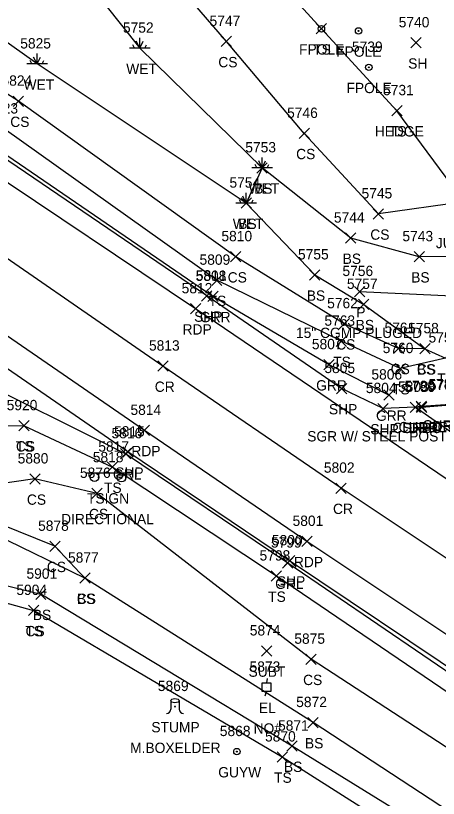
# Model space of a CAD drawing. Extents: x 1505656 to 1508446, y 700805 to 703031.
# Drawn here: x 1508137.1 to 1508219, y 700892.9 to 701044.6 of the extents above; entities that cross this region are included whole.
import ezdxf

# ---------------------------------------------------------------- set-up
doc = ezdxf.new("R2010")
doc.units = 0
for name, color, linetype in [('D_A', 7, 'Continuous'), ('D_C', 7, 'Continuous'), ('D_I', 7, 'Continuous'), ('D_TIC', 7, 'Continuous'), ('DCP', 7, 'Continuous'), ('L_A', 7, 'Continuous'), ('L_C', 7, 'Continuous'), ('L_I', 7, 'Continuous'), ('L_TIC', 7, 'Continuous'), ('LAHR', 7, 'Continuous'), ('LELB', 7, 'Continuous'), ('LFP', 7, 'Continuous'), ('LTS', 7, 'Continuous'), ('LWET', 7, 'Continuous'), ('P_A', 7, 'Continuous'), ('P_I', 7, 'Continuous'), ('P_TIC', 7, 'Continuous'), ('PET', 7, 'Continuous'), ('PRC', 7, 'Continuous'), ('PSP', 7, 'Continuous'), ('R_A', 7, 'Continuous'), ('R_C', 7, 'Continuous'), ('R_I', 7, 'Continuous'), ('R_TIC', 7, 'Continuous'), ('RC', 7, 'Continuous'), ('RDP', 7, 'Continuous'), ('RGR', 7, 'Continuous'), ('S_A', 7, 'Continuous'), ('S_C', 7, 'Continuous'), ('S_I', 7, 'Continuous'), ('SSGN', 7, 'Continuous'), ('U_A', 7, 'Continuous'), ('U_C', 7, 'Continuous'), ('U_I', 7, 'Continuous'), ('U_TIC', 7, 'Continuous'), ('UEPT', 7, 'Continuous'), ('UPGW', 7, 'Continuous')]:
    doc.layers.add(name, color=color, linetype=linetype)

msp = doc.modelspace()

# ---------------------------------------------------------------- linework, layer by layer
at = {"layer": 'D_TIC'}
for points in [[(1508202.74, 700990.11), (1508204.74, 700992.11)], [(1508204.74, 700990.11), (1508202.74, 700992.11)]]:
    msp.add_lwpolyline(points, dxfattribs=at)
at = {"layer": 'DCP'}
msp.add_lwpolyline([(1508203.74, 700991.11), (1508245.14, 700989.2)], dxfattribs=at)
at = {"layer": 'L_TIC'}
for points in [[(1508195.35, 701041.03), (1508197.35, 701043.03)], [(1508197.35, 701041.03), (1508195.35, 701043.03)], [(1508176.93, 701038.57), (1508178.93, 701040.57)], [(1508178.93, 701038.57), (1508176.93, 701040.57)], [(1508213.68, 701038.31), (1508215.68, 701040.31)], [(1508215.68, 701038.31), (1508213.68, 701040.31)], [(1508136.61, 701027), (1508138.61, 701029)], [(1508138.61, 701027), (1508136.61, 701029)], [(1508209.99, 701025.16), (1508211.99, 701027.16)], [(1508211.99, 701025.16), (1508209.99, 701027.16)], [(1508209.99, 701025.16), (1508211.99, 701027.16)], [(1508211.99, 701025.16), (1508209.99, 701027.16)], [(1508192.01, 701020.76), (1508194.01, 701022.76)], [(1508194.01, 701020.76), (1508192.01, 701022.76)], [(1508183.86, 701014.08), (1508185.86, 701016.08)], [(1508185.86, 701014.08), (1508183.86, 701016.08)], [(1508180.79, 701007.24), (1508182.79, 701009.24)], [(1508182.79, 701007.24), (1508180.79, 701009.24)], [(1508206.39, 701005.15), (1508208.39, 701007.15)], [(1508208.39, 701005.15), (1508206.39, 701007.15)], [(1508201.03, 701000.47), (1508203.03, 701002.47)], [(1508203.03, 701000.47), (1508201.03, 701002.47)], [(1508178.75, 700996.86), (1508180.75, 700998.86)], [(1508180.75, 700996.86), (1508178.75, 700998.86)], [(1508214.31, 700996.86), (1508216.31, 700998.86)], [(1508216.31, 700996.86), (1508214.31, 700998.86)], [(1508194.07, 700993.33), (1508196.07, 700995.33)], [(1508196.07, 700993.33), (1508194.07, 700995.33)], [(1508175.08, 700992.3), (1508177.08, 700994.3)], [(1508177.08, 700992.3), (1508175.08, 700994.3)], [(1508203.55, 700987.62), (1508205.55, 700989.62)], [(1508205.55, 700987.62), (1508203.55, 700989.62)], [(1508199.77, 700983.87), (1508201.77, 700985.87)], [(1508201.77, 700983.87), (1508199.77, 700985.87)], [(1508199.23, 700980.48), (1508201.23, 700982.48)], [(1508201.23, 700980.48), (1508199.23, 700982.48)], [(1508210.32, 700979.09), (1508212.32, 700981.09)], [(1508212.32, 700979.09), (1508210.32, 700981.09)], [(1508215.41, 700979.03), (1508217.41, 700981.03)], [(1508217.41, 700979.03), (1508215.41, 700981.03)], [(1508215.41, 700979.03), (1508217.41, 700981.03)], [(1508217.41, 700979.03), (1508215.41, 700981.03)], [(1508210.63, 700975.18), (1508212.63, 700977.18)], [(1508212.63, 700975.18), (1508210.63, 700977.18)], [(1508137.7, 700964.11), (1508139.7, 700966.11)], [(1508139.7, 700964.11), (1508137.7, 700966.11)], [(1508137.7, 700964.11), (1508139.7, 700966.11)], [(1508139.7, 700964.11), (1508137.7, 700966.11)], [(1508154.8, 700956.09), (1508156.8, 700958.09)], [(1508156.8, 700956.09), (1508154.8, 700958.09)], [(1508139.82, 700953.79), (1508141.82, 700955.79)], [(1508141.82, 700953.79), (1508139.82, 700955.79)], [(1508151.86, 700951), (1508153.86, 700953)], [(1508153.86, 700951), (1508151.86, 700953)], [(1508143.7, 700940.74), (1508145.7, 700942.74)], [(1508145.7, 700940.74), (1508143.7, 700942.74)], [(1508186.62, 700934.98), (1508188.62, 700936.98)], [(1508188.62, 700934.98), (1508186.62, 700936.98)], [(1508149.5, 700934.57), (1508151.5, 700936.57)], [(1508151.5, 700934.57), (1508149.5, 700936.57)], [(1508149.5, 700934.57), (1508151.5, 700936.57)], [(1508151.5, 700934.57), (1508149.5, 700936.57)], [(1508140.97, 700931.45), (1508142.97, 700933.45)], [(1508142.97, 700931.45), (1508140.97, 700933.45)], [(1508140.97, 700931.45), (1508142.97, 700933.45)], [(1508142.97, 700931.45), (1508140.97, 700933.45)], [(1508139.56, 700928.31), (1508141.56, 700930.31)], [(1508141.56, 700928.31), (1508139.56, 700930.31)], [(1508139.56, 700928.31), (1508141.56, 700930.31)], [(1508141.56, 700928.31), (1508139.56, 700930.31)], [(1508193.36, 700918.85), (1508195.36, 700920.85)], [(1508195.36, 700918.85), (1508193.36, 700920.85)], [(1508193.72, 700906.58), (1508195.72, 700908.58)], [(1508195.72, 700906.58), (1508193.72, 700908.58)], [(1508189.65, 700902.02), (1508191.65, 700904.02)], [(1508191.65, 700902.02), (1508189.65, 700904.02)], [(1508187.76, 700899.91), (1508189.76, 700901.91)], [(1508189.76, 700899.91), (1508187.76, 700901.91)]]:
    msp.add_lwpolyline(points, dxfattribs=at)
at = {"layer": 'LAHR'}
msp.add_lwpolyline([(1508224.05, 701008.51), (1508210.99, 701026.16)], dxfattribs=at)
at = {"layer": 'LELB'}
for points in [[(1508228.4, 701034.72), (1508236.32, 701028.83), (1508243.46, 701016.95), (1508237.79, 700999.93), (1508220.38, 700978.23), (1508211.63, 700976.18), (1508200.23, 700981.48), (1508176.08, 700993.3), (1508134.87, 701022.61), (1508102.05, 701043.73), (1508059.54, 701072.45), (1508045.58, 701083.25), (1508024.83, 701096.46), (1507993.8, 701118), (1507968.48, 701136.48), (1507954.54, 701151.1), (1507949.82, 701167.81), (1507943.91, 701185.44), (1507939.54, 701206.06), (1507946.42, 701227.54), (1507956.39, 701251.26), (1507981.34, 701275.27), (1508009.3, 701301.95), (1508033.18, 701318.19)], [(1508243.46, 701016.95), (1508233.53, 701011.18), (1508224.05, 701008.51), (1508207.39, 701006.15), (1508193.01, 701021.76), (1508177.93, 701039.57), (1508161.22, 701059.01), (1508156.33, 701086.22), (1508157.55, 701097.74), (1508166.28, 701116.03), (1508176.03, 701129.47)], [(1508210.99, 701026.16), (1508196.35, 701042.03), (1508175.08, 701065.37), (1508170.93, 701078.84), (1508179.68, 701093.12), (1508180.01, 701107.37), (1508184.61, 701124.47)], [(1508216.41, 700980.03), (1508211.32, 700980.09), (1508200.77, 700984.87), (1508179.75, 700997.86), (1508137.61, 701028), (1508105.49, 701048.62), (1508062.78, 701078.72), (1508053.5, 701087)], [(1508237.79, 700999.93), (1508228.06, 700997.89), (1508215.31, 700997.86), (1508202.03, 701001.47), (1508184.86, 701015.08)], [(1508181.79, 701008.24), (1508195.07, 700994.33), (1508204.55, 700988.62), (1508216.41, 700980.03), (1508220.38, 700978.23)], [(1508089.3, 700940.38), (1508107.38, 700954.75), (1508122.95, 700965.12), (1508138.7, 700965.11)], [(1508320.4, 700845.93), (1508281.14, 700872.33), (1508222.89, 700912.02), (1508187.62, 700935.98), (1508155.8, 700957.09), (1508138.7, 700965.11)], [(1508316.48, 700841.44), (1508278.07, 700865.05), (1508239.04, 700890.76), (1508194.36, 700919.85), (1508152.86, 700952), (1508140.82, 700954.79), (1508132.27, 700953.56), (1508118.9, 700950.1), (1508105.54, 700945.9), (1508092.5, 700934.1), (1508084.21, 700930.56), (1508081.86, 700927.37), (1508080.22, 700924.62), (1508084.67, 700923.14), (1508097.36, 700925.85), (1508110.7, 700930.42), (1508126.08, 700933.28), (1508140.56, 700929.31)], [(1508150.5, 700935.57), (1508144.7, 700941.74), (1508133.9, 700946.12), (1508120.71, 700945.07), (1508107.24, 700941.95), (1508092.5, 700934.1)], [(1508311.09, 700833.05), (1508273.11, 700857.97), (1508234.46, 700881.57), (1508194.72, 700907.58), (1508150.5, 700935.57), (1508133.19, 700943.95), (1508120.99, 700942.53), (1508107.74, 700939), (1508092.96, 700931.94), (1508085.99, 700929.25), (1508084.94, 700925.48), (1508096.82, 700927.66), (1508109.54, 700933.15), (1508126.38, 700936.34), (1508141.97, 700932.45)], [(1508309.3, 700831.08), (1508271.81, 700854.48), (1508232.76, 700877.03), (1508190.65, 700903.02), (1508141.97, 700932.45)], [(1508308.03, 700826.63), (1508269.51, 700851.42), (1508231.27, 700873.9), (1508188.76, 700900.91), (1508140.56, 700929.31)]]:
    msp.add_lwpolyline(points, dxfattribs=at)
at = {"layer": 'LFP'}
for centre, radius in [((1508196.35, 701042.03), 0.625), ((1508196.35, 701042.03), 0.0833), ((1508203.55, 701041.61), 0.625), ((1508203.55, 701041.61), 0.0833), ((1508205.54, 701034.56), 0.625), ((1508205.54, 701034.56), 0.0833)]:
    msp.add_circle(centre, radius, dxfattribs=at)
at = {"layer": 'LTS'}
for p, q in [((1508167.14, 700911.83), (1508167.14, 700910.16)), ((1508168.81, 700911.66), (1508168.81, 700911.83)), ((1508168.81, 700911.83), (1508168.81, 700910.16)), ((1508167.97, 700910.68), (1508167.97, 700910.68)), ((1508167.97, 700910.68), (1508167.97, 700910.68)), ((1508167.97, 700910.66), (1508167.97, 700910.66))]:
    msp.add_line(p, q, dxfattribs=at)
msp.add_circle((1508167.97, 700910.68), 0.0833, dxfattribs=at)
for centre, start, end in [((1508166.31, 700910.16), 270, 360), ((1508169.64, 700910.16), 180, 270)]:
    msp.add_arc(centre, 0.833, start, end, dxfattribs=at)
msp.add_ellipse((1508167.97, 700911.83), major_axis=(-0.833, 0), ratio=0.5, dxfattribs=at)
at = {"layer": 'LWET'}
for p, q in [((1508161.14, 701038.27), (1508161.14, 701040.27)), ((1508160.14, 701038.27), (1508159.8, 701038.94)), ((1508161.14, 701038.27), (1508160.47, 701039.6)), ((1508161.14, 701038.27), (1508161.8, 701039.6)), ((1508162.14, 701038.27), (1508162.47, 701038.94)), ((1508141.24, 701035.21), (1508141.24, 701037.21)), ((1508163.14, 701038.27), (1508159.14, 701038.27)), ((1508140.24, 701035.21), (1508139.9, 701035.88)), ((1508141.24, 701035.21), (1508140.57, 701036.54)), ((1508141.24, 701035.21), (1508141.9, 701036.54)), ((1508142.24, 701035.21), (1508142.57, 701035.88)), ((1508143.24, 701035.21), (1508139.24, 701035.21)), ((1508184.86, 701015.08), (1508184.19, 701016.42)), ((1508184.86, 701015.08), (1508184.86, 701017.08)), ((1508184.86, 701015.08), (1508185.52, 701016.42)), ((1508186.86, 701015.08), (1508182.86, 701015.08)), ((1508183.86, 701015.08), (1508183.52, 701015.75)), ((1508185.86, 701015.08), (1508186.19, 701015.75)), ((1508181.79, 701008.24), (1508181.79, 701010.24)), ((1508183.79, 701008.24), (1508179.79, 701008.24)), ((1508180.79, 701008.24), (1508180.46, 701008.91)), ((1508181.79, 701008.24), (1508181.13, 701009.57)), ((1508181.79, 701008.24), (1508182.46, 701009.57)), ((1508182.79, 701008.24), (1508183.13, 701008.91))]:
    msp.add_line(p, q, dxfattribs=at)
msp.add_lwpolyline([(1508143.58, 701080.94), (1508144.43, 701059.34), (1508161.14, 701038.27), (1508184.86, 701015.08), (1508181.79, 701008.24), (1508141.24, 701035.21), (1508110.84, 701056.9), (1508099.55, 701065.09), (1508090.32, 701080.37), (1508076.34, 701087.13), (1508068.58, 701090.79), (1508066.8, 701092.61), (1508063.31, 701091.68), (1508053.79, 701089)], dxfattribs=at)
at = {"layer": 'P_TIC'}
for points in [[(1508173.14, 700989.25), (1508175.14, 700991.25)], [(1508175.14, 700989.25), (1508173.14, 700991.25)], [(1508170.95, 700986.77), (1508172.95, 700988.77)], [(1508172.95, 700986.77), (1508170.95, 700988.77)], [(1508164.62, 700975.67), (1508166.62, 700977.67)], [(1508166.62, 700975.67), (1508164.62, 700977.67)], [(1508199.27, 700971.31), (1508201.27, 700973.31)], [(1508201.27, 700971.31), (1508199.27, 700973.31)], [(1508207.31, 700967.43), (1508209.31, 700969.43)], [(1508209.31, 700967.43), (1508207.31, 700969.43)], [(1508213.54, 700967.68), (1508215.54, 700969.68)], [(1508215.54, 700967.68), (1508213.54, 700969.68)], [(1508161.03, 700963.2), (1508163.03, 700965.2)], [(1508163.03, 700963.2), (1508161.03, 700965.2)], [(1508157.85, 700959.02), (1508159.85, 700961.02)], [(1508159.85, 700959.02), (1508157.85, 700961.02)], [(1508199.17, 700952), (1508201.17, 700954)], [(1508201.17, 700952), (1508199.17, 700954)], [(1508192.53, 700941.69), (1508194.53, 700943.69)], [(1508194.53, 700941.69), (1508192.53, 700943.69)], [(1508189.18, 700937.93), (1508191.18, 700939.93)], [(1508191.18, 700937.93), (1508189.18, 700939.93)]]:
    msp.add_lwpolyline(points, dxfattribs=at)
at = {"layer": 'PET'}
for points in [[(1508337.31, 700875.8), (1508299.12, 700901.22), (1508243.21, 700939.46), (1508171.95, 700987.77), (1508130.48, 701015.52), (1508098, 701037.64), (1508055.47, 701066.53), (1508022.23, 701089.23), (1507988.57, 701112.23), (1507963.26, 701129.32), (1507945.8, 701141.83), (1507902.27, 701172.19), (1507883.2, 701183.96), (1507860.24, 701201.06), (1507835.12, 701217.44), (1507805.58, 701238.78), (1507763.25, 701266.99), (1507728.86, 701291.36), (1507688.43, 701318.43), (1507655.64, 701340.89)], [(1508325.47, 700853.93), (1508286.34, 700880.08), (1508228.39, 700919.42), (1508193.53, 700942.69), (1508162.03, 700964.2), (1508126.36, 700988.76), (1508069.26, 701027.69), (1508039.88, 701046.84), (1507982.91, 701086.28), (1507949.88, 701109.29), (1507927.44, 701124.58), (1507885.02, 701153.86), (1507843.8, 701182.01), (1507811.49, 701204.8), (1507770.51, 701232.43), (1507732.44, 701258.92), (1507681.2, 701293.35)]]:
    msp.add_lwpolyline(points, dxfattribs=at)
at = {"layer": 'PRC'}
msp.add_lwpolyline([(1508330.81, 700865.18), (1508292.58, 700890.76), (1508235.81, 700929.21), (1508200.17, 700953), (1508165.62, 700976.67), (1508123.91, 701005.48), (1508090.88, 701028.02), (1508048, 701056.52), (1508015.22, 701078.96), (1507981.58, 701102.27), (1507956.81, 701119), (1507935.36, 701133.83), (1507892.74, 701162.9), (1507856.87, 701187.72), (1507818.46, 701214.03), (1507776.64, 701243.14), (1507739.63, 701268.4), (1507687.66, 701303.5)], dxfattribs=at)
at = {"layer": 'PSP'}
for points in [[(1508339.2, 700878.52), (1508300.65, 700904.32), (1508290.66, 700911.25), (1508285.71, 700920.13), (1508246.94, 700946.03), (1508214.54, 700968.68), (1508208.31, 700968.43), (1508200.27, 700972.31), (1508174.14, 700990.25), (1508132.47, 701018.55), (1508100.45, 701040.48), (1508057.36, 701069.9), (1508024.07, 701092.52), (1507991.15, 701114.56), (1507965.56, 701132.67), (1507948.13, 701145), (1507904.26, 701176.52), (1507885.27, 701189.48), (1507863.62, 701204.84), (1507839.06, 701222.13), (1507808.57, 701243.06), (1507766.97, 701271.37), (1507732.08, 701295.24), (1507690.9, 701323.18)], [(1508322.11, 700849.23), (1508283.29, 700875.62), (1508225.23, 700915.4), (1508190.18, 700938.93), (1508158.85, 700960.02), (1508133.58, 700977.43), (1508108.68, 700994.35), (1508066.55, 701022.65), (1508035.75, 701043.71), (1507979.02, 701080.76), (1507948.09, 701102.19), (1507924.34, 701119.43), (1507882.16, 701148.7), (1507840.1, 701177.09), (1507807.52, 701199.39), (1507768.58, 701225.94), (1507728.95, 701254.66), (1507678.68, 701288.49)]]:
    msp.add_lwpolyline(points, dxfattribs=at)
at = {"layer": 'R_TIC'}
for points in [[(1508174.31, 700989.16), (1508176.31, 700991.16)], [(1508176.31, 700989.16), (1508174.31, 700991.16)], [(1508196.84, 700975.93), (1508198.84, 700977.93)], [(1508198.84, 700975.93), (1508196.84, 700977.93)], [(1508208.44, 700970.06), (1508210.44, 700972.06)], [(1508210.44, 700970.06), (1508208.44, 700972.06)], [(1508213.54, 700967.68), (1508215.54, 700969.68)], [(1508215.54, 700967.68), (1508213.54, 700969.68)], [(1508213.54, 700967.68), (1508215.54, 700969.68)], [(1508215.54, 700967.68), (1508213.54, 700969.68)], [(1508214.71, 700967.84), (1508216.71, 700969.84)], [(1508216.71, 700967.84), (1508214.71, 700969.84)], [(1508214.8, 700967.65), (1508216.8, 700969.65)], [(1508216.8, 700967.65), (1508214.8, 700969.65)], [(1508157.41, 700958.67), (1508159.41, 700960.67)], [(1508159.41, 700958.67), (1508157.41, 700960.67)], [(1508188.84, 700937.49), (1508190.84, 700939.49)], [(1508190.84, 700937.49), (1508188.84, 700939.49)]]:
    msp.add_lwpolyline(points, dxfattribs=at)
at = {"layer": 'RC'}
msp.add_lwpolyline([(1508229.99, 701036.73), (1508234.45, 701033.25), (1508237.62, 701029.86), (1508246.4, 701017.93), (1508250.72, 701005.23), (1508249.21, 700996.27), (1508246.47, 700991.5), (1508245.12, 700989.16), (1508243.54, 700987.16), (1508239.96, 700981.94), (1508235.89, 700976.96), (1508231.2, 700973.39), (1508226.42, 700970.88), (1508220.35, 700969.18), (1508215.71, 700968.84), (1508214.54, 700968.68)], dxfattribs=at)
at = {"layer": 'RDP'}
msp.add_lwpolyline([(1508243.71, 700987.02), (1508240.11, 700981.83), (1508235.75, 700976.66), (1508231.21, 700973.17), (1508226.46, 700970.73), (1508220.44, 700969), (1508215.8, 700968.65), (1508214.54, 700968.68)], dxfattribs=at)
at = {"layer": 'RGR'}
for points in [[(1508209.44, 700971.06), (1508197.84, 700976.93), (1508175.31, 700990.16), (1508132.86, 701019.14), (1508100.92, 701041.32), (1508057.74, 701070.29), (1508024.18, 701093.02), (1507991.35, 701115.12), (1507966.05, 701133.18), (1507950.99, 701147.29)], [(1508321.64, 700848.45), (1508282.99, 700874.96), (1508224.72, 700914.71), (1508189.84, 700938.49), (1508158.41, 700959.67), (1508127.22, 700975.17)]]:
    msp.add_lwpolyline(points, dxfattribs=at)
at = {"layer": 'SSGN'}
for p, q in [((1508150.72, 700955.95), (1508159.31, 700955.95)), ((1508154.74, 700955.05), (1508154.74, 700955.05))]:
    msp.add_line(p, q, dxfattribs=at)
for centre in [(1508152.38, 700955.12), (1508157.59, 700955.05)]:
    msp.add_circle(centre, 0.833, dxfattribs=at)
at = {"layer": 'U_TIC'}
for points in [[(1508184.73, 700920.46), (1508186.73, 700922.46)], [(1508186.73, 700920.46), (1508184.73, 700922.46)]]:
    msp.add_lwpolyline(points, dxfattribs=at)
at = {"layer": 'UEPT'}
for p, q in [((1508185.86, 700916.1), (1508185.69, 700915.27)), ((1508184.86, 700913.6), (1508184.86, 700915.27)), ((1508184.86, 700915.27), (1508186.52, 700915.27)), ((1508185.69, 700914.44), (1508185.69, 700914.44)), ((1508186.52, 700915.27), (1508186.52, 700913.6)), ((1508186.52, 700913.6), (1508184.86, 700913.6)), ((1508185.44, 700912.77), (1508185.69, 700913.6))]:
    msp.add_line(p, q, dxfattribs=at)
at = {"layer": 'UPGW'}
for radius in [0.625, 0.0833]:
    msp.add_circle((1508179.97, 700901.96), radius, dxfattribs=at)

# ---------------------------------------------------------------- texts
at = {"layer": 'D_A'}
msp.add_text('P', height=2, dxfattribs=at).set_placement((1508203.12, 700986.11))
at = {"layer": 'D_C'}
msp.add_text('15" CGMP PLUGED', height=2, dxfattribs=at).set_placement((1508191.42, 700982.11))
at = {"layer": 'D_I'}
msp.add_text('5756', height=2, dxfattribs=at).set_placement((1508200.43, 700994.11))
at = {"layer": 'L_A'}
for s, p in [('FPOLE', (1508192.02, 701037.03)), ('TS', (1508194.76, 701037.03)), ('FPOLE', (1508199.22, 701036.61)), ('CS', (1508176.37, 701034.57)), ('SH', (1508213.17, 701034.31)), ('WET', (1508158.52, 701033.27)), ('WET', (1508138.61, 701030.21)), ('FPOLE', (1508201.21, 701029.56)), ('CS', (1508136.05, 701023)), ('HEDGE', (1508206.69, 701021.16)), ('TS', (1508209.4, 701021.16)), ('CS', (1508191.45, 701016.76)), ('WET', (1508182.24, 701010.08)), ('BS', (1508183.3, 701010.08)), ('WET', (1508179.17, 701003.24)), ('BS', (1508180.23, 701003.24)), ('CS', (1508205.83, 701001.15)), ('BS', (1508200.47, 700996.47)), ('CS', (1508178.19, 700992.86)), ('BS', (1508213.75, 700992.86)), ('TS', (1508174.49, 700988.3)), ('BS', (1508193.51, 700989.33)), ('BS', (1508202.99, 700983.62)), ('CS', (1508199.21, 700979.87)), ('TS', (1508198.64, 700976.48)), ('CS', (1508209.77, 700975.09)), ('CS', (1508214.85, 700975.03)), ('BS', (1508214.85, 700975.03)), ('TS', (1508218.79, 700973.23)), ('TS', (1508210.04, 700971.18)), ('TS', (1508137.11, 700960.11)), ('CS', (1508137.14, 700960.11)), ('TS', (1508154.21, 700952.09)), ('CS', (1508139.27, 700949.79)), ('CS', (1508151.3, 700947)), ('CS', (1508143.14, 700936.74)), ('CS', (1508148.94, 700930.57)), ('BS', (1508148.94, 700930.57)), ('TS', (1508186.03, 700930.98)), ('BS', (1508140.41, 700927.45)), ('BS', (1508140.41, 700927.45)), ('TS', (1508138.97, 700924.31)), ('CS', (1508139, 700924.31)), ('CS', (1508192.8, 700914.85)), ('STUMP', (1508163.39, 700905.69)), ('BS', (1508193.16, 700902.58)), ('BS', (1508189.09, 700898.02)), ('TS', (1508187.17, 700895.91))]:
    msp.add_text(s, height=2, dxfattribs=at).set_placement(p)
at = {"layer": 'L_C'}
for s, p in [('JUNIPER', (1508218.53, 700999.51)), ('M.BOXELDER', (1508159.27, 700901.69))]:
    msp.add_text(s, height=2, dxfattribs=at).set_placement(p)
at = {"layer": 'L_I'}
for s, p in [('5752', (1508157.88, 701041.27)), ('5747', (1508174.67, 701042.57)), ('5740', (1508211.33, 701042.31)), ('5825', (1508137.98, 701038.21)), ('5739', (1508202.27, 701037.56)), ('5824', (1508134.35, 701031)), ('5731', (1508208.3, 701029.16)), ('5731', (1508208.3, 701029.16)), ('5823', (1508131.61, 701025.61)), ('5746', (1508189.7, 701024.76)), ('5753', (1508181.6, 701018.08)), ('5753', (1508181.6, 701018.08)), ('5754', (1508178.53, 701011.24)), ('5754', (1508178.53, 701011.24)), ('5745', (1508204.13, 701009.15)), ('5744', (1508198.77, 701004.47)), ('5810', (1508176.97, 701000.86)), ('5743', (1508212.05, 701000.86)), ('5755', (1508191.81, 700997.33)), ('5809', (1508172.73, 700996.3)), ('5757', (1508201.29, 700991.62)), ('5762', (1508197.46, 700987.87)), ('5763', (1508196.93, 700984.48)), ('5761', (1508208.58, 700983.09)), ('5758', (1508213.15, 700983.03)), ('5758', (1508213.15, 700983.03)), ('5759', (1508217.11, 700981.23)), ('5759', (1508217.11, 700981.23)), ('5760', (1508208.23, 700979.18)), ('5920', (1508135.35, 700968.11)), ('5920', (1508135.35, 700968.11)), ('5817', (1508153.11, 700960.09)), ('5880', (1508137.48, 700957.79)), ('5876', (1508149.55, 700955)), ('5878', (1508141.44, 700944.74)), ('5877', (1508147.24, 700938.57)), ('5877', (1508147.24, 700938.57)), ('5798', (1508184.36, 700938.98)), ('5901', (1508139.19, 700935.45)), ('5901', (1508139.19, 700935.45)), ('5904', (1508137.23, 700932.31)), ('5904', (1508137.23, 700932.31)), ('5875', (1508191.1, 700922.85)), ('5869', (1508164.65, 700913.69)), ('5872', (1508191.46, 700910.58)), ('5871', (1508187.95, 700906.02)), ('5870', (1508185.42, 700903.91))]:
    msp.add_text(s, height=2, dxfattribs=at).set_placement(p)
at = {"layer": 'P_A'}
for s, p in [('SHP', (1508171.68, 700985.25)), ('RDP', (1508169.44, 700982.77)), ('CR', (1508164.05, 700971.67)), ('SHP', (1508197.81, 700967.31)), ('SHP', (1508205.84, 700963.43)), ('SHP', (1508212.07, 700963.68)), ('RDP', (1508159.52, 700959.2)), ('SHP', (1508156.39, 700955.02)), ('CR', (1508198.6, 700948)), ('RDP', (1508191.02, 700937.69)), ('SHP', (1508187.72, 700933.93))]:
    msp.add_text(s, height=2, dxfattribs=at).set_placement(p)
at = {"layer": 'P_I'}
for s, p in [('5811', (1508172.02, 700993.25)), ('5812', (1508169.26, 700990.77)), ('5813', (1508162.93, 700979.67)), ('5805', (1508196.93, 700975.31)), ('5804', (1508204.97, 700971.43)), ('5803', (1508211.2, 700971.68)), ('5814', (1508159.34, 700967.2)), ('5815', (1508156.16, 700963.02)), ('5802', (1508196.83, 700956)), ('5801', (1508190.76, 700945.69)), ('5800', (1508186.76, 700941.93))]:
    msp.add_text(s, height=2, dxfattribs=at).set_placement(p)
at = {"layer": 'R_A'}
for s, p in [('GRR', (1508172.8, 700985.16)), ('GRR', (1508195.33, 700971.93)), ('GRR', (1508206.93, 700966.06)), ('CURBC', (1508211.3, 700963.84)), ('CURBC', (1508215.94, 700964.18)), ('DRP', (1508217.93, 700964)), ('CURBC', (1508210.12, 700963.68)), ('DRP', (1508212.02, 700963.68)), ('DRP', (1508213.29, 700963.65)), ('GRL', (1508155.96, 700954.67)), ('GRL', (1508187.38, 700933.49))]:
    msp.add_text(s, height=2, dxfattribs=at).set_placement(p)
at = {"layer": 'R_C'}
msp.add_text('SGR W/ STEEL POST', height=2, dxfattribs=at).set_placement((1508193.6, 700962.06))
at = {"layer": 'R_I'}
for s, p in [('5808', (1508171.97, 700993.16)), ('5807', (1508194.5, 700979.93)), ('5806', (1508206.04, 700974.06)), ('5803', (1508211.2, 700971.68)), ('5803', (1508211.2, 700971.68)), ('5789', (1508212.44, 700971.84)), ('5790', (1508212.45, 700971.65)), ('5788', (1508217.09, 700972.18)), ('5787', (1508217.18, 700972)), ('5816', (1508155.67, 700962.67)), ('5799', (1508186.57, 700941.49))]:
    msp.add_text(s, height=2, dxfattribs=at).set_placement(p)
at = {"layer": 'S_A'}
msp.add_text('TSIGN', height=2, dxfattribs=at).set_placement((1508150.91, 700950.03))
at = {"layer": 'S_C'}
msp.add_text('DIRECTIONAL', height=2, dxfattribs=at).set_placement((1508145.9, 700946.03))
at = {"layer": 'S_I'}
msp.add_text('5818', height=2, dxfattribs=at).set_placement((1508152.04, 700958.03))
at = {"layer": 'U_A'}
for s, p in [('SUBT', (1508182.23, 700916.46)), ('EL', (1508184.23, 700909.44)), ('GUYW', (1508176.36, 700896.96))]:
    msp.add_text(s, height=2, dxfattribs=at).set_placement(p)
at = {"layer": 'U_C'}
msp.add_text('NO#', height=2, dxfattribs=at).set_placement((1508183.2, 700905.44))
at = {"layer": 'U_I'}
for s, p in [('5874', (1508182.47, 700924.46)), ('5873', (1508182.43, 700917.44)), ('5868', (1508176.66, 700904.96))]:
    msp.add_text(s, height=2, dxfattribs=at).set_placement(p)

doc.saveas('drawing.dxf')
